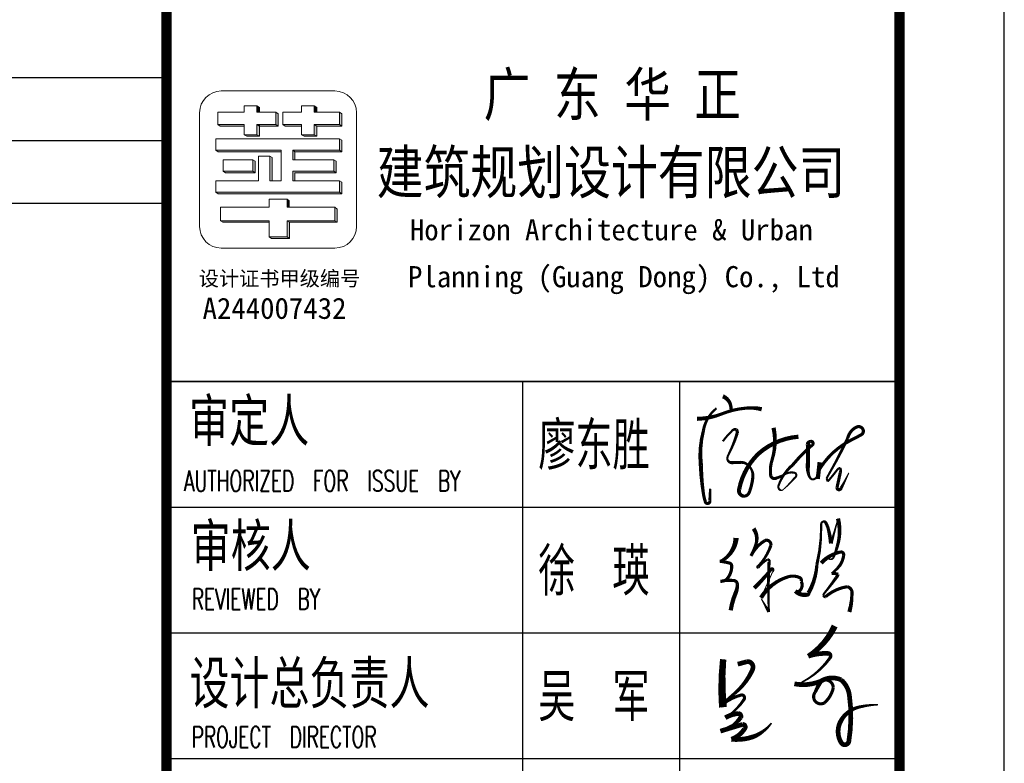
# Model space of a CAD drawing. Extents: x 1779708 to 7299578, y -1121471 to 88434.
# Tile 896 of 1056: x 6681372 to 6686073, y -961673 to -958124. Entities that reach past the tile are written whole.
import ezdxf

# ---------------------------------------------------------------- set-up
doc = ezdxf.new("R2010")
doc.units = 0
doc.header["$LTSCALE"] = 1000
doc.header["$MEASUREMENT"] = 0
doc.layers.get('0').update_dxf_attribs({"linetype": 'CONTINUOUS'})
doc.layers.add('logo', color=81, linetype='CONTINUOUS', lineweight=18)
for name, color, linetype in [('PUB_TAB', 7, 'CONTINUOUS'), ('PUB_TEXT', 7, 'CONTINUOUS'), ('PUB_TITLE', 4, 'CONTINUOUS'), ('可见线', 6, 'CONTINUOUS'), ('电子签', 2, 'CONTINUOUS'), ('通-图框－文字', 4, 'CONTINUOUS')]:
    doc.layers.add(name, color=color, linetype=linetype)
doc.styles.add('-宋体', font='simhei.ttf', dxfattribs={"width": 0.7})
doc.styles.add('-黑体', font='simhei.ttf', dxfattribs={"width": 0.7})
doc.styles.add('dim_font', font='SIMPLEX.shx', dxfattribs={"width": 0.8})
doc.styles.add('仿宋', font='txt', dxfattribs={"width": 0.7})

# ---------------------------------------------------------------- blocks, each defined once
blk = doc.blocks.new('A$C6A191C33')
at = {"style": '-宋体'}
for s, height, p in [('设计证书甲级编号', 141.4, (32.2, 373.3)), ('A244007432', 202, (69, 58.7))]:
    blk.add_text(s, height=height, dxfattribs=at).set_placement(p)
blk = doc.blocks.new('A$C3D8761CE')
at = {"layer": 'logo'}
h = blk.add_hatch(color=256, dxfattribs=at)
edge = h.paths.add_edge_path()
edge.add_line((77143.1, 30570.3), (77143.1, 30450.3))
edge.add_line((77143.1, 30450.3), (76963.1, 30450.3))
edge.add_line((76963.1, 30450.3), (76963.1, 30354.3))
edge.add_line((76963.1, 30354.3), (76843.1, 30354.3))
edge.add_line((76843.1, 30354.3), (76867.3, 30338.9))
edge.add_line((76867.3, 30338.9), (76987.3, 30338.9))
edge.add_line((76987.3, 30338.9), (76987.3, 30434.9))
edge.add_line((76987.3, 30434.9), (77167.4, 30434.9))
edge.add_line((77167.4, 30434.9), (77167.4, 30554.9))
edge.add_line((77167.4, 30554.9), (77143.1, 30570.3))
edge.add_line((77143.1, 30570.3), (77143.1, 30570.3))
h = blk.add_hatch(color=256, dxfattribs=at)
edge = h.paths.add_edge_path()
edge.add_line((76963.1, 30630.3), (76963.1, 30570.3))
edge.add_line((76963.1, 30570.3), (76987.2, 30570.4))
edge.add_line((76987.2, 30570.4), (76987.2, 30615))
edge.add_line((76987.2, 30615), (76963.1, 30630.3))
h = blk.add_hatch(color=256, dxfattribs=at)
edge = h.paths.add_edge_path()
edge.add_line((77390.2, 30354.3), (77414.4, 30338.9))
edge.add_line((77414.4, 30338.9), (77534.4, 30338.9))
edge.add_line((77534.4, 30338.9), (77534.4, 30434.9))
edge.add_line((77534.4, 30434.9), (77774.9, 30434.9))
edge.add_line((77774.9, 30434.9), (77774.9, 30554.9))
edge.add_line((77774.9, 30554.9), (77750.7, 30570.3))
edge.add_line((77750.7, 30570.3), (77750.7, 30450.3))
edge.add_line((77750.7, 30450.3), (77510.2, 30450.3))
edge.add_line((77510.2, 30450.3), (77510.2, 30354.3))
edge.add_line((77510.2, 30354.3), (77390.2, 30354.3))
for points in [[(77510.2, 30630.2), (77510.2, 30570.3), (77534.3, 30570.3), (77534.3, 30615)], [(77210.1, 30450.3), (77234.4, 30434.9), (77390.2, 30434.9), (77390.2, 30450.3)]]:
    blk.add_hatch(color=256, dxfattribs=at).paths.add_polyline_path(points)
h = blk.add_hatch(color=256, dxfattribs=at)
edge = h.paths.add_edge_path()
edge.add_line((76588.9, 30450.3), (76613.2, 30434.9))
edge.add_line((76613.2, 30434.9), (76843.1, 30434.9))
edge.add_line((76843.1, 30434.9), (76843.1, 30450.3))
edge.add_line((76843.1, 30450.3), (76588.9, 30450.3))
h = blk.add_hatch(color=256, dxfattribs=at)
edge = h.paths.add_edge_path()
edge.add_line((77305, 30205.5), (77305, 30114.5))
edge.add_line((77305, 30114.5), (77326.8, 30114.5))
edge.add_line((77326.8, 30114.5), (77326.8, 30191.6))
edge.add_line((77326.8, 30191.6), (77774.6, 30191.6))
edge.add_line((77774.6, 30191.6), (77774.6, 30300.7))
edge.add_line((77774.6, 30300.7), (77752.6, 30314.6))
edge.add_line((77752.6, 30314.6), (77752.6, 30205.5))
edge.add_line((77752.6, 30205.5), (77305, 30205.5))
h = blk.add_hatch(color=256, dxfattribs=at)
edge = h.paths.add_edge_path()
edge.add_line((77195.9, 30191.6), (77195.9, 30205.5))
edge.add_line((77195.9, 30205.5), (76570.8, 30205.5))
edge.add_line((76570.8, 30205.5), (76592.9, 30191.6))
edge.add_line((76592.9, 30191.6), (77195.9, 30191.6))
h = blk.add_hatch(color=256, dxfattribs=at)
edge = h.paths.add_edge_path()
edge.add_line((76923.3, 30114.5), (76923.3, 30005.4))
edge.add_line((76923.3, 30005.4), (76640.2, 30005.4))
edge.add_line((76640.2, 30005.4), (76662.2, 29991.4))
edge.add_line((76662.2, 29991.4), (76945.3, 29991.4))
edge.add_line((76945.3, 29991.4), (76945.3, 30100.5))
edge.add_line((76945.3, 30100.5), (76923.3, 30114.5))
h = blk.add_hatch(color=256, dxfattribs=at)
edge = h.paths.add_edge_path()
edge.add_line((77086.8, 30151), (77108.8, 30137))
edge.add_line((77108.8, 30137), (77108.8, 29914.3))
edge.add_line((77108.8, 29914.3), (77086.8, 29914.3))
edge.add_line((77086.8, 29914.3), (77086.8, 30151))
h = blk.add_hatch(color=256, dxfattribs=at)
edge = h.paths.add_edge_path()
edge.add_line((77698, 30114.5), (77698, 30005.4))
edge.add_line((77698, 30005.4), (77305, 30005.4))
edge.add_line((77305, 30005.4), (77305, 29914.3))
edge.add_line((77305, 29914.3), (77326.8, 29914.3))
edge.add_line((77326.8, 29914.3), (77326.8, 29991.4))
edge.add_line((77326.8, 29991.4), (77720.1, 29991.4))
edge.add_line((77720.1, 29991.4), (77720.1, 30100.5))
edge.add_line((77720.1, 30100.5), (77698, 30114.5))
h = blk.add_hatch(color=256, dxfattribs=at)
edge = h.paths.add_edge_path()
edge.add_line((77752.6, 29914.3), (77752.6, 29805.2))
edge.add_line((77752.6, 29805.2), (76570.8, 29805.2))
edge.add_line((76570.8, 29805.2), (76592.9, 29791.3))
edge.add_line((76592.9, 29791.3), (77774.6, 29791.3))
edge.add_line((77774.6, 29791.3), (77774.6, 29900.4))
edge.add_line((77774.6, 29900.4), (77752.6, 29914.3))
h = blk.add_hatch(color=256, dxfattribs=at)
edge = h.paths.add_edge_path()
edge.add_line((77251.1, 29738.3), (77251.1, 29663.7))
edge.add_line((77251.1, 29663.7), (77272.9, 29664))
edge.add_line((77272.9, 29664), (77272.9, 29724.4))
edge.add_line((77272.9, 29724.4), (77251.1, 29738.3))
edge.add_line((77251.1, 29738.3), (77251.1, 29738.3))
h = blk.add_hatch(color=256, dxfattribs=at)
edge = h.paths.add_edge_path()
edge.add_line((77728.9, 29518.3), (77728.9, 29643.5))
edge.add_line((77728.9, 29643.5), (77706.9, 29663.8))
edge.add_line((77706.9, 29663.8), (77706.9, 29532.2))
edge.add_line((77706.9, 29532.2), (77251.1, 29532.2))
edge.add_line((77251.1, 29532.2), (77251.1, 29378.6))
edge.add_line((77251.1, 29378.6), (77080.8, 29378.6))
edge.add_line((77080.8, 29378.6), (77102.8, 29364.6))
edge.add_line((77102.8, 29364.6), (77273.2, 29364.6))
edge.add_line((77273.2, 29364.6), (77273.2, 29518.3))
edge.add_line((77273.2, 29518.3), (77728.9, 29518.3))
h = blk.add_hatch(color=256, dxfattribs=at)
edge = h.paths.add_edge_path()
edge.add_line((77080.8, 29518.3), (77080.8, 29532.2))
edge.add_line((77080.8, 29532.2), (76617.1, 29532.2))
edge.add_line((76617.1, 29532.2), (76639.1, 29518.3))
edge.add_line((76639.1, 29518.3), (77080.8, 29518.3))
for p, q in [((76588.9, 30450.3), (76588.9, 30570.3)), ((76588.9, 30570.3), (76843.1, 30570.3)), ((76843.1, 30570.3), (76723, 30570.3)), ((76843.1, 30630.3), (76963.1, 30630.3)), ((76843.1, 30570.3), (76843.1, 30630.3)), ((76843.1, 30630.3), (76843.1, 30570.3)), ((76963.1, 30630.3), (76963.1, 30570.3)), ((76963.1, 30630.3), (76987.2, 30615)), ((76963.1, 30570.3), (77143.1, 30570.3)), ((76987.2, 30615), (76987.2, 30570.4)), ((77143.1, 30570.3), (77143.1, 30570.3)), ((77167.4, 30554.9), (77143.1, 30570.3)), ((77143.1, 30570.3), (77143.1, 30450.3)), ((77143.1, 30570.3), (77167.4, 30554.9)), ((77143.1, 30570.3), (77143.1, 30450.3)), ((77167.4, 30434.9), (77167.4, 30554.9)), ((77167.4, 30554.9), (77167.4, 30434.9)), ((77210.1, 30450.3), (77210.1, 30570.3)), ((77210.1, 30570.3), (77390.2, 30570.3)), ((77390.2, 30630.3), (77510.2, 30630.3)), ((77390.2, 30570.3), (77390.2, 30630.3)), ((77390.2, 30630.3), (77390.2, 30570.3)), ((77390.2, 30630.3), (77510.2, 30630.3)), ((77510.2, 30630.3), (77510.2, 30570.3)), ((77510.2, 30630.2), (77534.3, 30615)), ((77510.2, 30570.3), (77750.7, 30570.3)), ((77534.3, 30615), (77534.3, 30570.3)), ((77750.7, 30570.3), (77750.7, 30570.3)), ((77750.7, 30570.3), (77750.7, 30450.3)), ((77750.7, 30450.3), (77750.7, 30570.3)), ((77750.7, 30570.3), (77774.9, 30554.9)), ((77774.9, 30434.9), (77774.9, 30554.9)), ((77774.9, 30554.9), (77774.9, 30434.9)), ((76613.2, 30434.9), (76588.9, 30450.3)), ((76843.1, 30450.3), (76588.9, 30450.3)), ((76843.1, 30434.9), (76613.2, 30434.9)), ((76723, 30450.3), (76723, 30450.3)), ((76723, 30450.3), (76843.1, 30450.3)), ((76843.1, 30450.3), (76723, 30450.3)), ((76843.1, 30434.9), (76747.3, 30434.9)), ((76843.1, 30450.3), (76843.1, 30434.9)), ((76843.1, 30354.3), (76843.1, 30450.3)), ((76963.1, 30450.3), (76963.1, 30354.3)), ((77143.1, 30450.3), (76963.1, 30450.3)), ((76963.1, 30450.3), (76987.3, 30434.9)), ((76963.1, 30450.3), (76963.1, 30354.3)), ((77143.1, 30450.3), (76963.1, 30450.3)), ((76987.3, 30450.3), (76987.3, 30338.9)), ((76987.3, 30434.9), (77167.4, 30434.9)), ((76987.3, 30338.9), (76987.3, 30434.9)), ((77167.4, 30434.9), (76987.3, 30434.9)), ((77143.1, 30450.3), (77167.4, 30434.9)), ((77390.2, 30450.3), (77210.1, 30450.3)), ((77210.1, 30450.3), (77234.4, 30434.9)), ((77210.1, 30450.3), (77234.4, 30434.9)), ((77390.2, 30450.3), (77210.1, 30450.3)), ((77234.4, 30434.9), (77390.2, 30434.9)), ((77390.2, 30434.9), (77234.4, 30434.9)), ((77390.2, 30434.9), (77390.2, 30450.3)), ((77390.2, 30354.3), (77390.2, 30450.3)), ((77510.2, 30450.3), (77510.2, 30354.3)), ((77630.5, 30450.3), (77510.2, 30450.3)), ((77510.2, 30450.3), (77534.4, 30434.9)), ((77750.7, 30450.3), (77510.2, 30450.3)), ((77510.2, 30450.3), (77510.2, 30354.3)), ((77534.4, 30434.9), (77654.7, 30434.9)), ((77534.4, 30338.9), (77534.4, 30434.9)), ((77534.4, 30434.9), (77774.9, 30434.9)), ((77534.4, 30434.9), (77534.4, 30338.9)), ((77750.7, 30450.3), (77774.9, 30434.9)), ((76570.8, 30314.6), (77632.3, 30314.6)), ((76570.8, 30203.7), (76570.8, 30314.3)), ((76704.9, 30314.6), (76704.9, 30314.6)), ((76843.1, 30354.3), (76867.3, 30338.9)), ((76963.1, 30354.3), (76843.1, 30354.3)), ((76843.1, 30354.3), (76867.3, 30338.9)), ((76843.1, 30354.3), (76963.1, 30354.3)), ((76867.3, 30338.9), (76987.3, 30338.9)), ((76867.3, 30338.9), (76987.3, 30338.9)), ((76868.6, 30314.6), (77752.6, 30314.6)), ((76963.1, 30354.3), (76987.3, 30338.9)), ((77086.8, 30314.6), (76977.7, 30314.6)), ((77390.2, 30354.3), (77414.4, 30338.9)), ((77510.2, 30354.3), (77390.2, 30354.3)), ((77390.2, 30354.3), (77414.4, 30338.9)), ((77390.2, 30354.3), (77510.2, 30354.3)), ((77414.1, 30314.6), (77523.2, 30314.6)), ((77414.4, 30338.9), (77534.4, 30338.9)), ((77414.4, 30338.9), (77534.4, 30338.9)), ((77510.2, 30354.3), (77534.4, 30338.9)), ((77752.6, 30314.6), (77752.6, 30205.5)), ((77752.6, 30205.5), (77752.6, 30314.6)), ((77752.6, 30314.6), (77774.6, 30300.7)), ((77752.6, 30314.6), (77752.6, 30205.5)), ((77774.6, 30300.7), (77774.6, 30191.6)), ((77774.6, 30300.7), (77774.6, 30191.6)), ((76570.8, 30205.5), (77195.9, 30205.5)), ((76570.8, 30205.5), (76592.9, 30191.6)), ((76592.9, 30191.6), (77195.9, 30191.6)), ((77195.9, 30205.5), (76704.9, 30205.5)), ((77195.9, 30191.6), (76726.9, 30191.6)), ((77195.9, 30205.5), (76868.6, 30205.5)), ((77195.9, 29914.3), (77195.9, 30205.5)), ((77195.9, 30205.5), (77195.9, 30191.6)), ((77305, 30205.5), (77305, 30114.5)), ((77752.6, 30205.5), (77305, 30205.5)), ((77305, 30205.5), (77752.6, 30205.5)), ((77305, 30114.5), (77305, 30205.5)), ((77305, 30205.5), (77327.1, 30191.6)), ((77632.3, 30205.5), (77305, 30205.5)), ((77327.1, 30191.6), (77326.8, 30114.5)), ((77326.8, 30114.5), (77327.1, 30191.6)), ((77774.6, 30191.6), (77327.1, 30191.6)), ((77327.1, 30191.6), (77774.6, 30191.6)), ((77752.6, 30205.5), (77774.6, 30191.6)), ((76640.2, 30114.5), (76640.2, 30005.4)), ((76923.3, 30114.5), (76640.2, 30114.5)), ((76923.3, 30005.4), (76923.3, 30114.5)), ((76923.3, 30114.5), (76945.3, 30100.5)), ((76923.3, 30114.5), (76945.3, 30100.5)), ((76923.3, 30005.4), (76923.3, 30114.5)), ((76945.3, 30100.5), (76945.3, 29991.4)), ((76945.3, 30100.5), (76945.3, 29991.4)), ((76977.7, 30151), (77086.8, 30151)), ((76977.7, 29914.3), (76977.7, 30151)), ((76977.7, 30151), (77086.8, 30151)), ((76977.7, 30151), (77086.8, 30151)), ((77086.8, 30151), (77086.8, 29914.3)), ((77086.8, 29914.3), (77086.8, 30151)), ((77086.8, 30151), (77108.8, 30137)), ((77086.8, 30151), (77108.8, 30137)), ((77108.8, 30137), (77108.8, 29914.3)), ((77108.8, 29914.3), (77108.8, 30137)), ((77305, 30114.5), (77577.8, 30114.5)), ((77326.8, 30114.5), (77305, 30114.5)), ((77698, 30114.5), (77305, 30114.5)), ((77698, 30005.4), (77698, 30114.5)), ((77698, 30114.5), (77720.1, 30100.5)), ((77720.1, 30100.5), (77720.1, 29996.7)), ((77720.1, 30100.5), (77720.1, 29991.4)), ((76640.2, 30005.4), (76923.3, 30005.4)), ((76640.2, 30005.4), (76662.2, 29991.4)), ((76945.3, 29991.4), (76662.2, 29991.4)), ((76923.3, 30005.4), (76774.3, 30005.4)), ((76796.3, 29991.4), (76945.3, 29991.4)), ((76923.3, 30005.4), (76945.3, 29991.4)), ((77305, 30005.4), (77305, 29914.3)), ((77698, 30005.4), (77305, 30005.4)), ((77305, 30005.4), (77577.8, 30005.4)), ((77305, 29914.3), (77305, 30005.4)), ((77305, 30005.4), (77577.8, 30005.4)), ((77327.1, 29991.4), (77326.8, 29914.3)), ((77326.8, 29914.3), (77327.1, 29991.4)), ((77720.1, 29991.4), (77327.1, 29991.4)), ((77327.1, 29991.4), (77599.8, 29991.4)), ((77698, 30005.4), (77720.1, 29991.4)), ((76570.8, 29914.3), (76977.7, 29914.3)), ((76570.8, 29805.2), (76570.8, 29914.3)), ((77086.8, 29914.3), (77195.9, 29914.3)), ((77108.8, 29914.3), (77086.8, 29914.3)), ((77086.8, 29914.3), (77195.9, 29914.3)), ((77305, 29914.3), (77632.3, 29914.3)), ((77326.8, 29914.3), (77305, 29914.3)), ((77752.6, 29914.3), (77305, 29914.3)), ((77632.3, 29914.3), (77632.3, 29914.3)), ((77752.6, 29805.2), (77752.6, 29914.3)), ((77752.6, 29914.3), (77774.6, 29900.4)), ((77774.6, 29900.4), (77774.6, 29791.3)), ((77774.6, 29900.4), (77774.6, 29791.3)), ((76570.8, 29805.2), (77752.6, 29805.2)), ((76570.8, 29805.2), (76592.9, 29791.3)), ((77632.3, 29805.2), (76704.9, 29805.2)), ((77752.6, 29805.2), (77774.6, 29791.3)), ((76592.9, 29791.3), (77774.6, 29791.3)), ((77654.4, 29791.3), (76726.9, 29791.3)), ((77080.8, 29738.3), (77251.1, 29738.3)), ((77080.8, 29738.3), (77080.8, 29663.8)), ((77251.1, 29738.3), (77251.1, 29738.3)), ((77272.9, 29724.4), (77251.1, 29738.3)), ((77251.1, 29738.3), (77251.1, 29663.7)), ((77272.9, 29664), (77272.9, 29724.4)), ((77080.8, 29663.8), (76617.1, 29663.8)), ((76617.1, 29663.8), (76617.1, 29532.2)), ((77251.1, 29663.7), (77272.9, 29664)), ((77706.9, 29663.8), (77251.1, 29663.8)), ((77577.9, 29663.8), (77577.9, 29663.8)), ((77706.9, 29663.8), (77728.9, 29643.5)), ((77706.9, 29663.8), (77706.9, 29532.2)), ((77728.9, 29643.5), (77728.9, 29518.3)), ((76617.1, 29532.2), (76639.1, 29518.3)), ((76617.1, 29532.2), (77080.8, 29532.2)), ((76751.1, 29532.2), (77080.8, 29532.2)), ((76782.6, 29532.2), (76782.6, 29532.2)), ((76782.6, 29532.2), (76782.6, 29532.2)), ((77080.8, 29532.2), (77080.8, 29378.6)), ((77251.1, 29532.2), (77706.9, 29532.2)), ((77251.1, 29378.6), (77251.1, 29532.2)), ((77251.1, 29532.2), (77273.2, 29518.3)), ((77251.1, 29532.2), (77577.9, 29532.2)), ((77251.1, 29388.3), (77251.1, 29532.2)), ((77706.9, 29532.2), (77728.9, 29518.3)), ((77080.8, 29518.3), (76639.1, 29518.3)), ((76639.1, 29518.3), (77080.8, 29518.3)), ((77273.2, 29518.3), (77273.2, 29364.6)), ((77728.9, 29518.3), (77273.2, 29518.3)), ((77273.2, 29364.6), (77273.2, 29518.3)), ((77273.2, 29518.3), (77728.9, 29518.3)), ((77080.8, 29378.6), (77251.1, 29378.6)), ((77102.8, 29364.6), (77080.8, 29378.6)), ((77080.8, 29378.6), (77102.8, 29364.6)), ((77080.8, 29378.6), (77251.1, 29378.6)), ((77251.1, 29378.6), (77273.2, 29364.6))]:
    blk.add_line(p, q, dxfattribs=at)
blk.add_lwpolyline([(76416, 30564.6, -0.408151), (76623, 30771.6), (77708.9, 30771.6, -0.408151), (77916, 30564.6), (77916, 29478.7, -0.408151), (77708.9, 29271.6), (76623, 29271.6, -0.408151), (76416, 29478.7)], format="xyb", close=True, dxfattribs=at)
for points in [[(76963.1, 30630.3), (76963.1, 30570.3), (76987.2, 30570.4), (76987.2, 30615)], [(77390.2, 30354.3), (77414.4, 30338.9), (77534.4, 30338.9), (77534.4, 30434.9), (77774.9, 30434.9), (77774.9, 30554.9), (77750.7, 30570.3), (77750.7, 30450.3), (77510.2, 30450.3), (77510.2, 30354.3)], [(77510.2, 30630.2), (77510.2, 30570.3), (77534.3, 30570.3), (77534.3, 30615)], [(76588.9, 30450.3), (76613.2, 30434.9), (76843.1, 30434.9), (76843.1, 30450.3)], [(77305, 30205.5), (77305, 30114.5), (77326.8, 30114.5), (77326.8, 30191.6), (77774.6, 30191.6), (77774.6, 30300.7), (77752.6, 30314.6), (77752.6, 30205.5)], [(77195.9, 30191.6), (77195.9, 30205.5), (76570.8, 30205.5), (76592.9, 30191.6)], [(76923.3, 30114.5), (76923.3, 30005.4), (76640.2, 30005.4), (76662.2, 29991.4), (76945.3, 29991.4), (76945.3, 30100.5)], [(77698, 30114.5), (77698, 30005.4), (77305, 30005.4), (77305, 29914.3), (77326.8, 29914.3), (77326.8, 29991.4), (77720.1, 29991.4), (77720.1, 30100.5)], [(77752.6, 29914.3), (77752.6, 29805.2), (76570.8, 29805.2), (76592.9, 29791.3), (77774.6, 29791.3), (77774.6, 29900.4)], [(77728.9, 29518.3), (77728.9, 29643.5), (77706.9, 29663.8), (77706.9, 29532.2), (77251.1, 29532.2), (77251.1, 29378.6), (77080.8, 29378.6), (77102.8, 29364.6), (77273.2, 29364.6), (77273.2, 29518.3), (77728.9, 29518.3)], [(77080.8, 29518.3), (77080.8, 29532.2), (76617.1, 29532.2), (76639.1, 29518.3)]]:
    blk.add_lwpolyline(points, close=True, dxfattribs=at)
at = {"layer": 'PUB_TITLE'}
for p, q in [((83100, 28000), (76100, 28000)), ((76100, 26800), (83100, 26800)), ((76100, 25600), (83100, 25600)), ((76100, 24400), (83100, 24400))]:
    blk.add_line(p, q, dxfattribs=at)
blk.add_lwpolyline([(0, 0), (84100, 0), (84100, 59400), (0, 59400)], close=True, dxfattribs=at)
at = {"layer": 'PUB_TITLE', "const_width": 100}
blk.add_lwpolyline([(2500, 1000), (83100, 1000), (83100, 58400), (2500, 58400)], close=True, dxfattribs=at)
blk.add_lwpolyline([(76100, 58400), (76100, 1000)], dxfattribs=at)
at = {"layer": 'PUB_TITLE'}
for points in [[(76100, 28000), (83100, 28000)], [(79500, 28000), (79500, 19600)], [(81000, 28000), (81000, 19600)]]:
    blk.add_lwpolyline(points, dxfattribs=at)
at = {"layer": '电子签'}
for points in [[(81412.7, 27856.9, 40, 30, -0.327041), (81489.7, 27732.2, 30, 30, 1.316007)], [(81166.5, 27642.7, 40, 30, 0.091809), (81397.7, 27687.6, 30, 30, -0.076404), (81631.9, 27744.2, 30, 40, -0.084603), (81783.2, 27734, 40, 40, 1.039532)], [(81352, 27743.6, 20, 30, 0.184781), (81226.7, 27528.6, 30, 40, 0.092155), (81202.8, 27199.8, 40, 30, 0.033489), (81227.5, 26923.7, 30, 30, 0.03291), (81245.2, 26850.7, 30, 30, 0.944278), (81288.5, 26860, 30, 30, 0.007556), (81288.5, 26860, 30, 20, 0), (81290.9, 26975.7, 0, 0, 0)], [(81412.3, 27427.3, 20, 20, -0.053718), (81497.1, 27524, 20, 30, -0.314478), (81542, 27540.6, 30, 30, -0.157331), (81550.6, 27507.9, 30, 20, -0.043193), (81466.6, 27301, 20, 20, 0.155023), (81455.6, 27256.9, 20, 30, 0.341741), (81496.6, 27224, 30, 30, -0.004522), (81572.7, 27226, 30, 20, -0.261217), (81662.8, 27191.4, 20, 30, -0.213293), (81699.3, 27087.1, 30, 30, -0.061379), (81669.6, 26953.9, 30, 30, -0.24786), (81628.6, 26905.4, 30, 40, -0.583549), (81568.6, 26971.2, 40, 40, -0.151018), (81749.9, 27306.8, 40, 40, -0.164978), (82134.4, 27471.7, 40, 40, -0.056318)], [(81896.8, 27556.7, 40, 30, -0.12764), (81882.5, 27249.5, 30, 30, 0.112907), (81869.3, 27103.1, 30, 30, 0.465956), (81915.3, 27073.5, 30, 20, 0.058394), (82005.3, 27113.3, 20, 20, -0.191784), (82096.2, 27127.4, 20, 20, -0.327353), (82114.2, 27106.6, 20, 20, -0.288302), (82101.2, 27081.7, 20, 10, -0.038889), (81987.4, 26965.7, 10, 20, -0.393879), (81953.6, 26966.8, 20, 20, -0.287045), (81944.5, 27005.7, 20, 30, -0.136068), (82079.8, 27202.7, 30, 30, -0.042034), (82265.5, 27392, 30, 30, 0.897281), (82249, 27425.9, 30, 40, 0.357357), (82224.6, 27400.6, 40, 40, -0.016292), (82224.1, 27185.7, 40, 30, 0.079084), (82229, 27122.6, 30, 20, 0.154198), (82254.7, 27068.2, 20, 20, 0.545489), (82312.7, 27107.2, 20, 10, -0.011781), (82336.6, 27228, 40, 40, 0), (82319.1, 27068.2, 40, 40, 0)], [(82336.1, 27161.9, 30, 30, -0.139001), (82636.7, 27439.3, 30, 30, 0.005171), (82732.7, 27489.3, 30, 30, 0.435568), (82748, 27547.1, 30, 30, 0.382326), (82689.4, 27563.9, 30, 30, 0.226723), (82605, 27457.8, 30, 20, -0.020271), (82422.4, 27109.1, 20, 20, 0.049309), (82403.9, 27073.3, 20, 20, 0), (82413.7, 27044.3, 20, 20, 0.023464), (82503.8, 27155.2, 20, 20, -0.203022), (82533.5, 27173.7, 20, 30, -0.187391), (82533.5, 27129.7, 30, 30, -0.006584), (82502.4, 26985.7, 30, 30, 0.871812), (82540.7, 26979.4, 30, 20, 0), (82573.3, 27040, 20, 10, 0), (82616, 27127.8, 10, 10, 0)], [(81712.5, 26027, 40, 30, 0.033738), (81875.1, 26207.3, 30, 20, -0.703228), (81895.6, 26200.5, 20, 10, -0.218795), (81884.7, 26175.4, 10, 10, -0.001701), (81776.5, 25934.2, 40, 30, -0.186706), (82038.1, 26134.9, 30, 30, -0.183379), (82145.9, 26126.5, 30, 30, -0.383493), (82160.8, 26091, 30, 30, -0.316646), (82149, 26003.7, 30, 30, -0.368024), (82104.2, 25998.4, 40, 40, 0.245008), (82216.1, 25963.5, 40, 40, 0.333221), (82230.2, 25978.6, 40, 30, 0.113678), (82310.6, 26250.4, 30, 20, 0.064703), (82351.2, 26635.2, 20, 20, -0.275634), (82364.3, 26658.3, 20, 30, -0.443227), (82394.1, 26651.4, 30, 30, -0.070191), (82419.5, 26591.3, 30, 40, -0.02646), (82445.9, 26453, 30, 20, 0), (82472, 26541, 20, 10, 0), (82512.1, 26690, 40, 30, -0.137858), (82504.8, 26423.9, 30, 20, -0.030787), (82470.1, 26321.3, 20, 10, -0.640561), (82412.9, 26318.1, 10, 10, 0), (82351.8, 26264.9, 40, 30, -0.163108), (82540.7, 26372.2, 30, 30, -0.468432), (82565.7, 26339.9, 30, 30, -0.131023), (82526.7, 26239.1, 30, 20, -0.072844), (82451.1, 26166.1, 30, 30, -0.107963), (82512.9, 26158, 30, 30, -0.105878), (82493.3, 26124.2, 30, 20, -0.020312), (82386.7, 25984.6, 20, 20, 0.069667), (82370.9, 25957.2, 20, 30, 0.312264), (82393.4, 25943.9, 30, 30, -0.143223), (82598.9, 26039.6, 30, 30, -0.41006), (82645.5, 25972, 30, 40, -0.065907), (82620.6, 25798.5, 40, 40, -400.829791)], [(81705.8, 26594.4, 40, 30, -0.235253), (81729.2, 26446.8, 30, 30, -0.048503), (81681.3, 26333.8, 30, 30, -0.143864), (81814.7, 26480.7, 30, 30, -0.569528), (81871.3, 26434.9, 30, 20, -0.120767), (81748.1, 26236.7, 20, 20, 1.123766), (81751.2, 26221.6, 20, 20, -0.081293), (81839.6, 26300.6, 20, 30, -0.556039), (81854, 26279.5, 30, 20, 0.023181), (81851.6, 25799.4, 30, 20, 0), (81818, 25857.6, 20, 10, 0), (81778.6, 25927.3, 10, 10, 0)], [(81539, 26505.1, 50, 30, -0.247192), (81405.7, 26289.1, 30, 30, -0.132045), (81383.2, 26282.9, 30, 30, -0.034515), (81474, 26266, 30, 30, -0.338149), (81497.3, 26236.4, 30, 30, -0.193076), (81448.5, 26109.6, 30, 30, -0.156137), (81390, 26090.6, 30, 30, -0.088824), (81514, 26099, 30, 30, -0.381284), (81551.5, 26064, 30, 40, -0.098201), (81536.4, 25984.1, 40, 40, 0.063655), (81487.6, 25814.3, 40, 40, 5.555951)], [(82480.8, 25664.5, 60, 45, -0.143271), (82227.4, 25376.4, 45, 45, -0.095886), (82416.5, 25402.4, 45, 30, -0.639798), (82435.3, 25359.6, 30, 15, -0.123163), (82163.5, 25126.1, 15, 15, -0.171939), (82095.8, 25112.8, 45, 45, 0.147325), (82347, 25137.4, 45, 30, 0.018524), (82293.3, 25031.2, 30, 30, 0.835771), (82383, 24932, 30, 30, 0.16078), (82466.8, 25074.8, 30, 30, 0.598796), (82347, 25137.4, 45, 45, -0.252908), (82542.3, 25150.4, 45, 45, -0.181147), (82620.9, 25003.3, 45, 45, -0.074141), (82615.4, 24563.3, 45, 45, -0.683518), (82543.4, 24550.2, 45, 45, -0.258332), (82534.4, 24749.5, 45, 30, -0.222176), (82711.4, 24890.5, 30, 15, -0.053843), (82894, 24914.1, 15, 15, 0.979743)], [(81415.4, 25346.6, 60, 75, 0.047203), (81413.2, 24889.4, 75, 75, 0.150818)], [(81554.7, 25300.2, 45, 45, 0), (81644.4, 25324.5, 45, 45, -0.458975), (81699.9, 25271.9, 45, 45, -0.110796), (81689.2, 25232.9, 45, 30, -0.110252), (81517.9, 25015.3, 30, 15, 0.03889), (81386.3, 24897.7, 30, 30, -0.117305), (81590.2, 25007, 30, 30, -0.624623), (81614.3, 24962.8, 30, 15, -0.10688), (81435.7, 24789.2, 45, 45, -0.104917), (81560.5, 24829.4, 45, 45, -0.513789), (81583, 24791.6, 45, 30, -0.08355), (81505.6, 24714.3, 30, 15, 0.031953), (81389.1, 24661.1, 45, 45, -0.005633), (81601.3, 24725.3, 45, 45, -0.675043), (81620, 24684.5, 45, 45, -0.173232), (81493.7, 24583.7, 45, 45, 0.107096), (81697.1, 24605.9, 45, 30, 0.090302), (81798.3, 24661.1, 30, 15, 0.082167), (81876.4, 24738.2, 15, 15, 0.087567)]]:
    blk.add_lwpolyline(points, format="xyseb", dxfattribs=at)
at = {"layer": 'PUB_TEXT'}
blk.add_blockref('A$C6A191C33', (76375.6, 28537.6), dxfattribs=at)
at = {"layer": 'PUB_TEXT', "style": '-黑体', "width": 0.8}
for s, p in [('广 东 华 正', (79128.5, 30534.1)), ('建筑规划设计有限公司', (78107.2, 29791.6))]:
    blk.add_text(s, height=410, dxfattribs=at).set_placement(p)
at = {"layer": 'PUB_TEXT', "style": '-宋体'}
for s, p in [('Horizon Architecture & Urban', (78424.1, 29345.9)), (' Planning (Guang Dong) Co., Ltd', (78269.3, 28898.3))]:
    blk.add_text(s, height=202, dxfattribs=at).set_placement(p)
at = {"layer": '通-图框－文字'}
for s, style, width, p in [('审定人', '仿宋', 0.7, (76316.4, 27426)), ('廖东胜', '-宋体', 0.65, (79650, 27200)), ('审核人', '仿宋', 0.7, (76331.8, 26233.7)), ('徐  瑛', '-宋体', 0.65, (79650, 26000)), ('设计总负责人', '仿宋', 0.7, (76319.6, 24922.4)), ('吴  军', '-宋体', 0.65, (79650, 24800))]:
    blk.add_text(s, height=400, dxfattribs=dict(at, style=style, width=width)).set_placement(p)
at = {"layer": '通-图框－文字', "color": 4, "style": 'dim_font', "width": 0.65}
for s, p in [('AUTHORIZED  FOR  ISSUE  BY', (76266.9, 26950.2)), ('REVIEWED  BY', (76341.3, 25823.5)), ('PROJECT  DIRECTOR', (76339.6, 24504.7))]:
    blk.add_text(s, height=200, dxfattribs=at).set_placement(p)

msp = doc.modelspace()

# ---------------------------------------------------------------- linework, layer by layer
at = {"layer": 'PUB_TAB'}
for p, q in [((6645273.1, -958400.2), (6682073.1, -958400.2)), ((6645273.1, -958700.2), (6682073.1, -958700.2)), ((6645273.1, -959000.2), (6682073.1, -959000.2))]:
    msp.add_line(p, q, dxfattribs=at)

# ---------------------------------------------------------------- block references
at = {"layer": '可见线', "xscale": 0.5, "yscale": 0.5, "zscale": 0.5}
msp.add_blockref('A$C3D8761CE', (6644023.1, -973850.2), dxfattribs=at)

doc.saveas('drawing.dxf')
